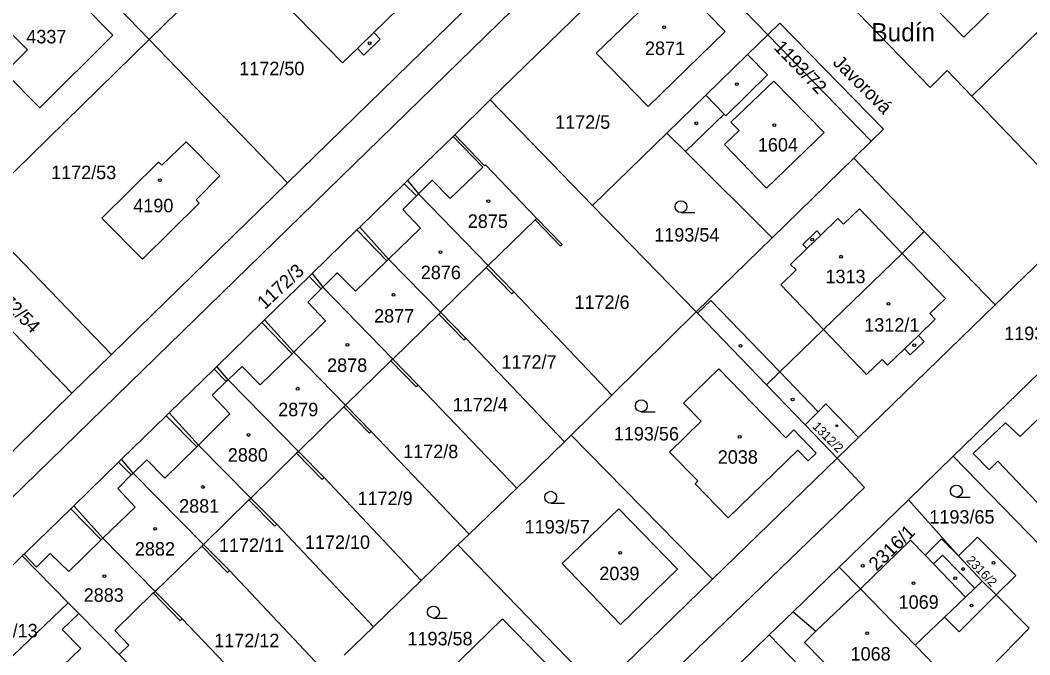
# Model space of a CAD drawing. Extents: x -679220 to -673243, y -1075091 to -1066557.
# Drawn here: x -676965 to -676837.6, y -1070289.4 to -1070209.3 of the extents above; entities that cross this region are included whole.
import ezdxf

# ---------------------------------------------------------------- set-up
doc = ezdxf.new("R2010")
doc.units = 0
for name, color, linetype in [('Hranice parcel', 7, 'Continuous'), ('Parcelní čísla', 7, 'Continuous'), ('Pop  PČ popisy', 7, 'Continuous'), ('Vnitřní kresba', 7, 'Continuous'), ('Značky budov', 7, 'Continuous'), ('Značky kultur', 7, 'Continuous')]:
    doc.layers.add(name, color=color, linetype=linetype)

msp = doc.modelspace()

# ---------------------------------------------------------------- linework, layer by layer
at = {"layer": 'Hranice parcel'}
for p, q in [((-676926.54, -1070190.06), (-676948.68, -1070211.75)), ((-676887.94, -1070193.42), (-676981.38, -1070284.6)), ((-676964.36, -1070195.48), (-676948.68, -1070211.75)), ((-676883.55, -1070197.81), (-676905.66, -1070219.37)), ((-676870.63, -1070211.14), (-676883.55, -1070197.81)), ((-676825.8, -1070200.28), (-676844.9, -1070218.88)), ((-676909.06, -1070208.19), (-676931.24, -1070229.85)), ((-676970.82, -1070233.45), (-676948.68, -1070211.75)), ((-676948.68, -1070211.75), (-676931.24, -1070229.85)), ((-676857.59, -1070224.59), (-676870.63, -1070211.14)), ((-676910.12, -1070223.77), (-676905.66, -1070219.37)), ((-676905.66, -1070219.37), (-676892.74, -1070232.71)), ((-676830.41, -1070234.06), (-676844.9, -1070218.88)), ((-676892.74, -1070232.71), (-676883.35, -1070223.55)), ((-676859.79, -1070226.74), (-676857.59, -1070224.59)), ((-676870.08, -1070236.77), (-676859.79, -1070226.74)), ((-676859.79, -1070226.74), (-676850.88, -1070235.98)), ((-676931.24, -1070229.85), (-676953.42, -1070251.51)), ((-676970.82, -1070233.45), (-676953.42, -1070251.51)), ((-676879.66, -1070246.12), (-676892.74, -1070232.71)), ((-676830.41, -1070234.06), (-676841.95, -1070245.24)), ((-676850.88, -1070235.98), (-676841.95, -1070245.24)), ((-676870.08, -1070236.77), (-676879.66, -1070246.12)), ((-676975.82, -1070238.35), (-676958.42, -1070256.4)), ((-676902.67, -1070243.58), (-676905.9, -1070240.28)), ((-676902.67, -1070243.58), (-676890.31, -1070256.65)), ((-676908.71, -1070249.43), (-676911.91, -1070246.17)), ((-676890.31, -1070256.65), (-676879.66, -1070246.12)), ((-676841.95, -1070245.24), (-676859.18, -1070261.97)), ((-676896.28, -1070262.53), (-676908.71, -1070249.43)), ((-676953.42, -1070251.51), (-676958.42, -1070256.4)), ((-676917.94, -1070252.08), (-676914.76, -1070255.35)), ((-676847.22, -1070264.34), (-676834.97, -1070252.44)), ((-676958.42, -1070256.4), (-676984.25, -1070281.62)), ((-676914.76, -1070255.35), (-676902.3, -1070268.37)), ((-676870.78, -1070255.33), (-676865.92, -1070260.39)), ((-676895.42, -1070261.7), (-676890.31, -1070256.65)), ((-676923.9, -1070257.92), (-676920.68, -1070261.22)), ((-676920.68, -1070261.22), (-676908.32, -1070274.2)), ((-676865.92, -1070260.39), (-676861.87, -1070264.58)), ((-676902.3, -1070268.37), (-676896.28, -1070262.53)), ((-676896.28, -1070262.53), (-676895.42, -1070261.7)), ((-676895.42, -1070261.7), (-676877.6, -1070279.87)), ((-676859.18, -1070261.97), (-676861.87, -1070264.58)), ((-676926.6, -1070267.04), (-676929.85, -1070263.74)), ((-676861.87, -1070264.58), (-676877.6, -1070279.87)), ((-676852.87, -1070269.83), (-676847.22, -1070264.34)), ((-676847.22, -1070264.34), (-676829.71, -1070282.36)), ((-676926.6, -1070267.04), (-676914.34, -1070280.04)), ((-676908.32, -1070274.2), (-676902.3, -1070268.37)), ((-676935.85, -1070269.62), (-676932.58, -1070272.91)), ((-676861.63, -1070278.34), (-676852.87, -1070269.83)), ((-676846.55, -1070276.9), (-676852.87, -1070269.83)), ((-676932.58, -1070272.91), (-676920.37, -1070285.87)), ((-676909.72, -1070275.51), (-676908.32, -1070274.2)), ((-676938.54, -1070278.77), (-676941.81, -1070275.47)), ((-676914.34, -1070280.04), (-676909.72, -1070275.51)), ((-676909.72, -1070275.51), (-676891.99, -1070293.85)), ((-676964.69, -1070276.94), (-676977.21, -1070288.93)), ((-676964.69, -1070276.94), (-676958.9, -1070282.86)), ((-676938.54, -1070278.77), (-676926.39, -1070291.71)), ((-676867.43, -1070283.97), (-676861.63, -1070278.34)), ((-676858.93, -1070281.07), (-676861.63, -1070278.34)), ((-676920.37, -1070285.87), (-676914.34, -1070280.04)), ((-676877.6, -1070279.87), (-676891.99, -1070293.85)), ((-676944.52, -1070284.87), (-676947.93, -1070281.41)), ((-676969.77, -1070293.26), (-676958.9, -1070282.86)), ((-676958.9, -1070282.86), (-676957.56, -1070284.22)), ((-676952.45, -1070289.39), (-676957.56, -1070284.22)), ((-676870.46, -1070286.91), (-676867.43, -1070283.97)), ((-676932.41, -1070297.54), (-676944.52, -1070284.87)), ((-676924.08, -1070289.44), (-676920.37, -1070285.87)), ((-676888.01, -1070304.02), (-676870.46, -1070286.91)), ((-676870.46, -1070286.91), (-676857.42, -1070300.25)), ((-676948.5, -1070293.43), (-676952.45, -1070289.39))]:
    msp.add_line(p, q, dxfattribs=at)
for points in [[(-676838.66, -1070204.31), (-676845.7, -1070197.13), (-676850.27, -1070201.66), (-676848.99, -1070202.94), (-676851.66, -1070205.51), (-676845.9, -1070211.44), (-676838.66, -1070204.31)], [(-676964.05, -1070213.06), (-676970.9, -1070206.16), (-676964.51, -1070199.81), (-676953.25, -1070211.19), (-676962.48, -1070220.35), (-676966.89, -1070215.89), (-676964.05, -1070213.06)], [(-676926.2, -1070201.05), (-676924.01, -1070203.25), (-676921.26, -1070200.54), (-676915.66, -1070206.26), (-676920.35, -1070210.85), (-676919.52, -1070211.7), (-676921.58, -1070213.71), (-676922.41, -1070212.86), (-676924.29, -1070214.69), (-676931.98, -1070206.82), (-676928.02, -1070202.96), (-676926.2, -1070201.05)], [(-676882.54, -1070204.03), (-676876.01, -1070210.73), (-676885.72, -1070220.18), (-676892.26, -1070213.47), (-676882.54, -1070204.03)], [(-676844.9, -1070218.88), (-676848, -1070215.64), (-676850.13, -1070217.81), (-676861.71, -1070205.81)], [(-676870.63, -1070211.14), (-676869.12, -1070209.67), (-676856.03, -1070223.08), (-676857.59, -1070224.59)], [(-676870.63, -1070211.14), (-676873.17, -1070213.62), (-676878.45, -1070218.77), (-676883.35, -1070223.55)], [(-676944.02, -1070224.66), (-676939.75, -1070228.96), (-676942.75, -1070231.96), (-676942.37, -1070232.38), (-676949.51, -1070239.45), (-676954.64, -1070234.29), (-676947.5, -1070227.21), (-676947.07, -1070227.61), (-676944.02, -1070224.66)], [(-676910.12, -1070223.77), (-676910.31, -1070223.98), (-676916.1, -1070229.56)], [(-676905.9, -1070240.28), (-676899.99, -1070234.5), (-676896.79, -1070237.83), (-676896.59, -1070237.63), (-676899.79, -1070234.3), (-676906.26, -1070227.57), (-676906.37, -1070227.67), (-676910.12, -1070223.77)], [(-676883.35, -1070223.55), (-676881, -1070225.89), (-676870.08, -1070236.77)], [(-676916.1, -1070229.56), (-676916.5, -1070229.95), (-676922.11, -1070235.42)], [(-676916.1, -1070229.56), (-676914.69, -1070231.21), (-676905.9, -1070240.28)], [(-676922.11, -1070235.42), (-676922.48, -1070235.78), (-676928.12, -1070241.28)], [(-676922.11, -1070235.42), (-676918.48, -1070239.46), (-676911.91, -1070246.17)], [(-676850.88, -1070235.98), (-676853.67, -1070238.76), (-676863.58, -1070248.36), (-676869.1, -1070253.7), (-676870.78, -1070255.33)], [(-676911.91, -1070246.17), (-676906.14, -1070240.52), (-676902.92, -1070243.83), (-676902.67, -1070243.58)], [(-676934.13, -1070247.14), (-676928.49, -1070241.64), (-676928.12, -1070241.28)], [(-676928.12, -1070241.28), (-676926.76, -1070243.01), (-676917.94, -1070252.08)], [(-676879.66, -1070246.12), (-676879.49, -1070246.3), (-676870.78, -1070255.33)], [(-676940.14, -1070253.01), (-676934.48, -1070247.48), (-676934.13, -1070247.14)], [(-676923.9, -1070257.92), (-676930.44, -1070251.21), (-676934.13, -1070247.14)], [(-676917.94, -1070252.08), (-676912.15, -1070246.4), (-676908.97, -1070249.67), (-676908.71, -1070249.43)], [(-676914.76, -1070255.35), (-676915.01, -1070255.59), (-676918.18, -1070252.31), (-676923.9, -1070257.92)], [(-676940.14, -1070253.01), (-676940.49, -1070253.35), (-676946.15, -1070258.87)], [(-676929.85, -1070263.74), (-676938.73, -1070254.72), (-676940.14, -1070253.01)], [(-676879.81, -1070267.82), (-676875.62, -1070272.11), (-676866.85, -1070263.59), (-676865.52, -1070264.94), (-676864.51, -1070263.95), (-676867.35, -1070261.03), (-676868.35, -1070262.02), (-676876.81, -1070253.33), (-676881.26, -1070257.65), (-676879.03, -1070259.94), (-676883.01, -1070263.82), (-676879.45, -1070267.47), (-676879.81, -1070267.82)], [(-676865.92, -1070260.39), (-676864.28, -1070258.74), (-676863.29, -1070257.73), (-676859.18, -1070261.97)], [(-676952.16, -1070264.73), (-676946.52, -1070259.23), (-676946.15, -1070258.87)], [(-676946.15, -1070258.87), (-676942.46, -1070262.96), (-676935.85, -1070269.62)], [(-676920.68, -1070261.22), (-676920.9, -1070261.43), (-676924.11, -1070258.13), (-676929.85, -1070263.74)], [(-676835.19, -1070270.39), (-676835.83, -1070271.01), (-676841.59, -1070264.97), (-676842.69, -1070266.06), (-676844.71, -1070264), (-676840.63, -1070260.11), (-676838.79, -1070261.84), (-676835.2, -1070258.36), (-676828.42, -1070265.41), (-676834.43, -1070271.19), (-676835.19, -1070270.39)], [(-676935.85, -1070269.62), (-676930.09, -1070263.98), (-676926.85, -1070267.29), (-676926.6, -1070267.04)], [(-676952.16, -1070264.73), (-676952.53, -1070265.09), (-676958.17, -1070270.59)], [(-676941.81, -1070275.47), (-676950.71, -1070266.5), (-676952.16, -1070264.73)], [(-676861.87, -1070264.58), (-676858.44, -1070268.3), (-676930.16, -1070337.51)], [(-676932.58, -1070272.91), (-676932.83, -1070273.16), (-676936.09, -1070269.85), (-676941.81, -1070275.47)], [(-676958.17, -1070270.59), (-676958.58, -1070270.99), (-676964.18, -1070276.45), (-676964.47, -1070276.73), (-676964.69, -1070276.94)], [(-676947.93, -1070281.41), (-676954.52, -1070274.71), (-676958.17, -1070270.59)], [(-676882.03, -1070278.6), (-676889.4, -1070271), (-676896.58, -1070277.9), (-676889.19, -1070285.58), (-676882.03, -1070278.6)], [(-676850.78, -1070276.85), (-676852.63, -1070274.95), (-676858.93, -1070281.07)], [(-676850.78, -1070276.85), (-676848.72, -1070274.76), (-676846.55, -1070276.9)], [(-676841.82, -1070281.86), (-676839.35, -1070279.39), (-676844.16, -1070274.58), (-676846.55, -1070276.9)], [(-676947.93, -1070281.41), (-676942.05, -1070275.7), (-676938.79, -1070279.01), (-676938.54, -1070278.77)], [(-676841.82, -1070281.86), (-676843.58, -1070280.1), (-676844.52, -1070281), (-676848.58, -1070276.82), (-676849.73, -1070277.94), (-676850.78, -1070276.85)], [(-676952.45, -1070289.39), (-676951.23, -1070288.2), (-676953.03, -1070286.36), (-676948.19, -1070281.61), (-676944.77, -1070285.12), (-676944.52, -1070284.87)], [(-676845.94, -1070294.55), (-676850.66, -1070289.64), (-676852.04, -1070288.21), (-676858.93, -1070281.07)], [(-676845.94, -1070294.55), (-676837.65, -1070286.03), (-676841.82, -1070281.86)], [(-676957.56, -1070284.22), (-676959.64, -1070286.24), (-676957.32, -1070288.6), (-676961.78, -1070292.95), (-676954.95, -1070299.72), (-676948.5, -1070293.43)], [(-676867.43, -1070283.97), (-676864.55, -1070286.45), (-676866.01, -1070287.85), (-676859.08, -1070294.89), (-676857.77, -1070293.62), (-676856.31, -1070295.13), (-676855.37, -1070294.22), (-676849.04, -1070297.54), (-676845.94, -1070294.55)], [(-676896.36, -1070292.82), (-676904.1, -1070284.86), (-676911.13, -1070291.75), (-676903.4, -1070299.67), (-676896.36, -1070292.82)]]:
    msp.add_lwpolyline(points, dxfattribs=at)
at = {"layer": 'Vnitřní kresba'}
for p, q in [((-676922.41, -1070212.86), (-676920.35, -1070210.85)), ((-676870.65, -1070216.2), (-676873.17, -1070213.62)), ((-676875.91, -1070221.37), (-676870.65, -1070216.2)), ((-676875.27, -1070222.18), (-676869.88, -1070216.99)), ((-676869.88, -1070216.99), (-676863.53, -1070223.5)), ((-676878.45, -1070218.77), (-676876.12, -1070221.16)), ((-676876.12, -1070221.16), (-676881, -1070225.89)), ((-676876.12, -1070221.16), (-676875.91, -1070221.37)), ((-676874.25, -1070223.23), (-676876.09, -1070225)), ((-676875.27, -1070222.18), (-676874.25, -1070223.23)), ((-676910.31, -1070223.98), (-676906.57, -1070227.87)), ((-676863.53, -1070223.5), (-676870.8, -1070230.49)), ((-676876.09, -1070225), (-676870.8, -1070230.49)), ((-676906.57, -1070227.87), (-676910.69, -1070231.83)), ((-676912.96, -1070229.48), (-676914.69, -1070231.21)), ((-676910.69, -1070231.83), (-676912.96, -1070229.48)), ((-676914.96, -1070231.47), (-676916.5, -1070229.95)), ((-676914.96, -1070231.47), (-676916.69, -1070233.2)), ((-676914.69, -1070231.21), (-676914.96, -1070231.47)), ((-676916.69, -1070233.2), (-676914.43, -1070235.54)), ((-676861.09, -1070235.07), (-676859.07, -1070233.12)), ((-676859.07, -1070233.12), (-676853.67, -1070238.76)), ((-676899.79, -1070234.3), (-676899.99, -1070234.5)), ((-676863.92, -1070236.42), (-676861.78, -1070234.35)), ((-676861.78, -1070234.35), (-676861.09, -1070235.07)), ((-676918.7, -1070239.67), (-676922.48, -1070235.78)), ((-676914.43, -1070235.54), (-676918.48, -1070239.46)), ((-676866.22, -1070237.61), (-676864.44, -1070235.88)), ((-676864.44, -1070235.88), (-676863.92, -1070236.42)), ((-676865.7, -1070238.14), (-676863.92, -1070236.42)), ((-676867.77, -1070240.14), (-676865.7, -1070238.14)), ((-676865.7, -1070238.14), (-676866.22, -1070237.61)), ((-676922.63, -1070243.53), (-676918.7, -1070239.67)), ((-676918.7, -1070239.67), (-676918.48, -1070239.46)), ((-676853.67, -1070238.76), (-676848.21, -1070244.43)), ((-676926.76, -1070243.01), (-676924.94, -1070241.2)), ((-676924.94, -1070241.2), (-676922.63, -1070243.53)), ((-676905.9, -1070240.28), (-676906.14, -1070240.52)), ((-676868.97, -1070242.69), (-676867.05, -1070240.83)), ((-676867.05, -1070240.83), (-676867.77, -1070240.14)), ((-676926.97, -1070243.22), (-676928.49, -1070241.64)), ((-676926.97, -1070243.22), (-676928.66, -1070244.91)), ((-676926.76, -1070243.01), (-676926.97, -1070243.22)), ((-676868.97, -1070242.69), (-676863.58, -1070248.36)), ((-676928.66, -1070244.91), (-676926.42, -1070247.25)), ((-676879.49, -1070246.3), (-676877.8, -1070244.67)), ((-676869.1, -1070253.7), (-676877.8, -1070244.67)), ((-676850.18, -1070246.32), (-676848.21, -1070244.43)), ((-676911.91, -1070246.17), (-676912.15, -1070246.4)), ((-676849.49, -1070247.04), (-676850.18, -1070246.32)), ((-676930.65, -1070251.42), (-676934.48, -1070247.48)), ((-676926.42, -1070247.25), (-676930.44, -1070251.21)), ((-676851.63, -1070249.1), (-676849.49, -1070247.04)), ((-676863.58, -1070248.36), (-676858.18, -1070254.02)), ((-676853.39, -1070250.78), (-676851.63, -1070249.1)), ((-676852.66, -1070251.53), (-676850.91, -1070249.85)), ((-676850.91, -1070249.85), (-676851.63, -1070249.1)), ((-676934.69, -1070255.34), (-676930.65, -1070251.42)), ((-676930.65, -1070251.42), (-676930.44, -1070251.21)), ((-676855.53, -1070252.84), (-676853.39, -1070250.78)), ((-676853.39, -1070250.78), (-676852.66, -1070251.53)), ((-676917.94, -1070252.08), (-676918.18, -1070252.31)), ((-676858.18, -1070254.02), (-676856.21, -1070252.13)), ((-676856.21, -1070252.13), (-676855.53, -1070252.84)), ((-676938.95, -1070254.93), (-676940.49, -1070253.35)), ((-676938.73, -1070254.72), (-676936.96, -1070253)), ((-676936.96, -1070253), (-676934.69, -1070255.34)), ((-676864.28, -1070258.74), (-676869.1, -1070253.7)), ((-676938.95, -1070254.93), (-676940.73, -1070256.65)), ((-676938.73, -1070254.72), (-676938.95, -1070254.93)), ((-676940.73, -1070256.65), (-676938.48, -1070259.01)), ((-676938.48, -1070259.01), (-676942.46, -1070262.96)), ((-676923.9, -1070257.92), (-676924.11, -1070258.13)), ((-676942.67, -1070263.17), (-676946.52, -1070259.23)), ((-676942.67, -1070263.17), (-676942.46, -1070262.96)), ((-676929.85, -1070263.74), (-676930.09, -1070263.98)), ((-676950.93, -1070266.71), (-676952.53, -1070265.09)), ((-676952.62, -1070268.41), (-676950.93, -1070266.71)), ((-676950.93, -1070266.71), (-676950.71, -1070266.5)), ((-676952.62, -1070268.41), (-676950.45, -1070270.76)), ((-676936.09, -1070269.85), (-676935.85, -1070269.62)), ((-676958.58, -1070270.99), (-676954.73, -1070274.92)), ((-676950.45, -1070270.76), (-676954.52, -1070274.71)), ((-676954.73, -1070274.92), (-676958.81, -1070278.91)), ((-676954.73, -1070274.92), (-676954.52, -1070274.71)), ((-676942.05, -1070275.7), (-676941.81, -1070275.47)), ((-676962.9, -1070278.34), (-676964.47, -1070276.73)), ((-676961.15, -1070276.63), (-676962.9, -1070278.34)), ((-676958.81, -1070278.91), (-676961.15, -1070276.63)), ((-676846.55, -1070276.9), (-676843.58, -1070280.1)), ((-676845.67, -1070282.12), (-676849.73, -1070277.94)), ((-676948.19, -1070281.61), (-676947.93, -1070281.41)), ((-676858.93, -1070281.07), (-676864.55, -1070286.45)), ((-676841.82, -1070281.86), (-676846.48, -1070286.52)), ((-676845.67, -1070282.12), (-676844.52, -1070281)), ((-676848.33, -1070284.67), (-676845.67, -1070282.12)), ((-676852.04, -1070288.21), (-676848.33, -1070284.67)), ((-676846.48, -1070286.52), (-676848.33, -1070284.67))]:
    msp.add_line(p, q, dxfattribs=at)
msp.add_lwpolyline([(-676950.71, -1070266.5), (-676948.99, -1070264.78), (-676946.72, -1070267.11), (-676942.67, -1070263.17)], dxfattribs=at)
at = {"layer": 'Značky budov'}
for centre, radius in [((-676883.7, -1070210.19), 0.175), ((-676920.86, -1070212.22), 0.175), ((-676874.54, -1070217.37), 0.175), ((-676879.64, -1070222.32), 0.175), ((-676869.8, -1070222.56), 0.175), ((-676947.33, -1070229.51), 0.175), ((-676905.88, -1070232.14), 0.175), ((-676865.02, -1070236.98), 0.175), ((-676911.91, -1070238.6), 0.175), ((-676861.39, -1070239.16), 0.175), ((-676917.84, -1070243.96), 0.175), ((-676855.39, -1070245.12), 0.175), ((-676923.67, -1070250.27), 0.175), ((-676852.14, -1070250.32), 0.175), ((-676874.07, -1070250.41), 0.175), ((-676929.94, -1070255.82), 0.175), ((-676867.49, -1070257.19), 0.175), ((-676936.16, -1070261.66), 0.175), ((-676861.93, -1070260.49), 0.117), ((-676874.17, -1070261.9), 0.175), ((-676941.89, -1070268.23), 0.175), ((-676947.92, -1070273.52), 0.175), ((-676889.25, -1070276.55), 0.175), ((-676858.65, -1070278.18), 0.175), ((-676842.15, -1070277.81), 0.175), ((-676954.33, -1070279.5), 0.175), ((-676845.99, -1070278.58), 0.175), ((-676852.25, -1070280.36), 0.175), ((-676846.97, -1070279.74), 0.175), ((-676844.92, -1070283.18), 0.175), ((-676858.08, -1070286.69), 0.175)]:
    msp.add_circle(centre, radius, dxfattribs=at)
at = {"layer": 'Značky kultur'}
for p, q in [((-676881.58, -1070233.59), (-676879.83, -1070233.59)), ((-676886.58, -1070258.73), (-676884.83, -1070258.73)), ((-676898.02, -1070270.27), (-676896.27, -1070270.27)), ((-676846.83, -1070269.5), (-676845.08, -1070269.5)), ((-676912.81, -1070284.77), (-676911.06, -1070284.77))]:
    msp.add_line(p, q, dxfattribs=at)
for centre in [(-676881.58, -1070232.84), (-676886.58, -1070257.98), (-676898.02, -1070269.52), (-676846.83, -1070268.75), (-676912.81, -1070284.02)]:
    msp.add_circle(centre, 0.75, dxfattribs=at)

# ---------------------------------------------------------------- texts
at = {"layer": 'Parcelní čísla'}
for s, p in [('4337', (-676964.18, -1070212.23)), ('2871', (-676886.12, -1070213.7)), ('1172/50', (-676937.31, -1070216.25)), ('1172/5', (-676897.46, -1070223.01)), ('1604', (-676871.88, -1070225.88)), ('1172/53', (-676961.05, -1070229.37)), ('4190', (-676950.68, -1070233.55)), ('2875', (-676908.48, -1070235.52)), ('1193/54', (-676884.95, -1070237.25)), ('2876', (-676914.41, -1070241.99)), ('1313', (-676863.35, -1070242.51)), ('1172/6', (-676895.02, -1070245.75)), ('2877', (-676920.3, -1070247.48)), ('1312/1', (-676858.45, -1070248.62)), ('1193/20', (-676840.8, -1070249.69)), ('2878', (-676926.23, -1070253.7)), ('1172/7', (-676904.23, -1070253.29)), ('2879', (-676932.4, -1070259.3)), ('1172/4', (-676910.38, -1070258.68)), ('1193/56', (-676890.05, -1070262.36)), ('1172/8', (-676916.63, -1070264.59)), ('2880', (-676938.76, -1070265.03)), ('2038', (-676876.94, -1070265.29)), ('1172/9', (-676922.39, -1070270.51)), ('2881', (-676944.9, -1070271.47)), ('1193/65', (-676850.24, -1070272.85)), ('1193/57', (-676901.3, -1070274.1)), ('1172/10', (-676929.03, -1070276.04)), ('2882', (-676950.48, -1070276.89)), ('1172/11', (-676939.87, -1070276.43)), ('2039', (-676891.88, -1070279.99)), ('2883', (-676956.94, -1070282.72)), ('1069', (-676854.12, -1070283.6)), ('1172/13', (-676970.96, -1070287.21)), ('1172/12', (-676940.47, -1070288.45)), ('1193/58', (-676916.09, -1070288.22)), ('1068', (-676860.18, -1070290.14))]:
    msp.add_text(s, height=1.7, dxfattribs=at).set_placement(p)
for s, height, rotation, p in [('1193/72', 1.7, 314, (-676869.96, -1070212.85)), ('1172/3', 1.7, 43, (-676934.08, -1070245.89)), ('1172/54', 1.7, 315, (-676969.27, -1070243.14)), ('1312/2', 1.14, 315, (-676865.07, -1070260.68)), ('2316/1', 1.7, 44, (-676856.9, -1070278.91)), ('2316/2', 1.14, 314, (-676845.65, -1070277.56))]:
    msp.add_text(s, height=height, rotation=rotation, dxfattribs=at).set_placement(p)
at = {"layer": 'Pop  PČ popisy'}
msp.add_text('Budín', height=2.3, dxfattribs=at).set_placement((-676857.56, -1070211.97))
msp.add_text('Javorová', height=1.7, rotation=315, dxfattribs=at).set_placement((-676862.52, -1070214.76))

doc.saveas('drawing.dxf')
